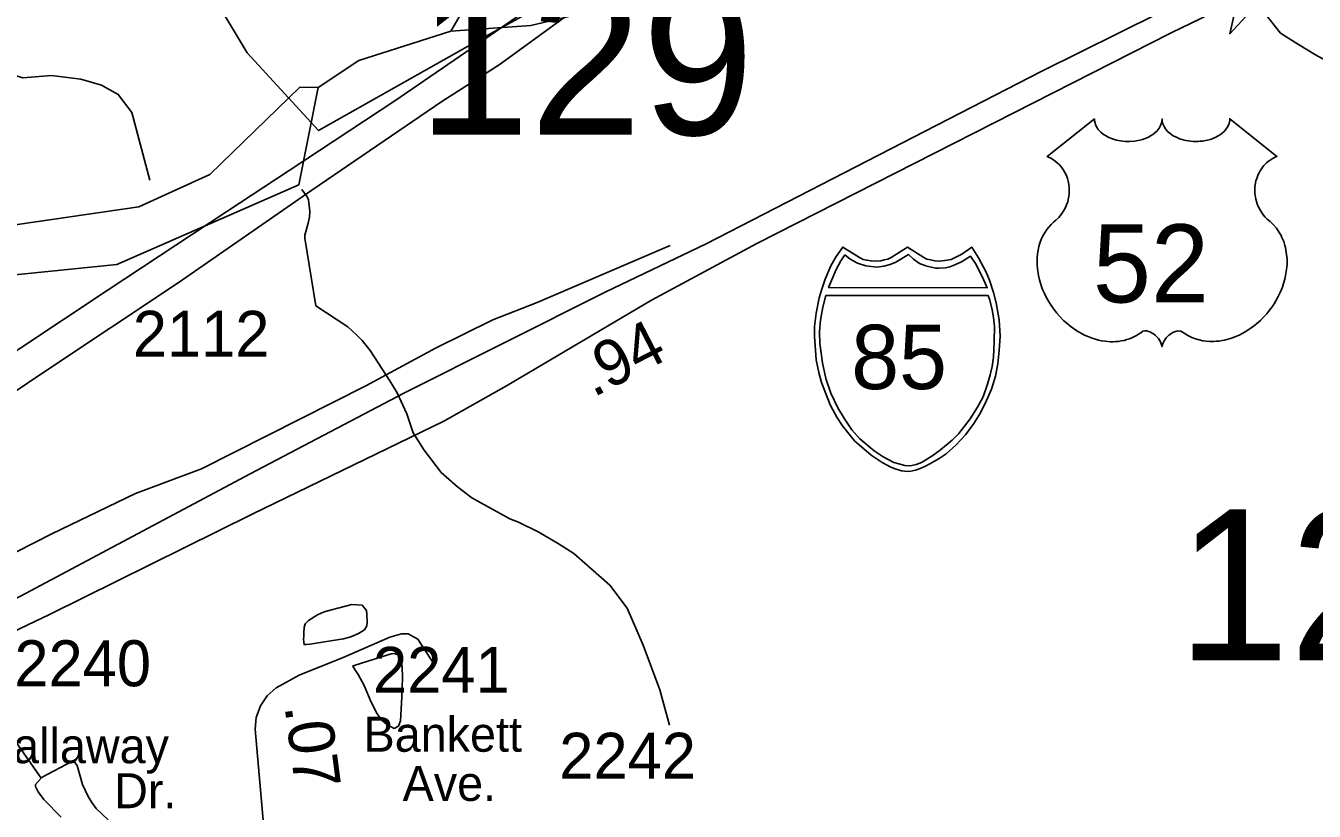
# Model space of a CAD drawing. Extents: x 1473865 to 1648260, y 639067 to 773536.
# Drawn here: x 1571062 to 1574567, y 699674 to 701811 of the extents above; entities that cross this region are included whole.
import ezdxf

# ---------------------------------------------------------------- set-up
doc = ezdxf.new("R2010")
doc.units = 0
for name, color, linetype in [('Exist Boundary Political City Limit New', 7, 'Continuous'), ('Exist Hydrographic Creek Single Shore', 7, 'Continuous'), ('Exist Hydrographic Lake Shore', 7, 'Continuous'), ('Exist Hydrographic Misc Water Feature', 7, 'Continuous'), ('Exist Road Non-System Type 51', 7, 'Continuous'), ('Exist Road Primary Interstate Divided Center Attributed', 7, 'Continuous'), ('Exist Road Primary Interstate Mileage Hundredths English Label', 7, 'Continuous'), ('Exist Road Primary Interstate Service Attributed', 7, 'Continuous'), ('Exist Road Primary Interstate Shield CELL', 7, 'Continuous'), ('Exist Road Primary Interstate Shield Number Label', 7, 'Continuous'), ('Exist Road Primary US Shield CELL', 7, 'Continuous'), ('Exist Road Primary US Shield Number Label', 7, 'Continuous'), ('Exist Road Secondary Mileage Hundredths English Label', 7, 'Continuous'), ('Exist Road Secondary Structure Standard Bridge Attributed CELL', 7, 'Continuous'), ('Exist Road Secondary Structure Standard Bridge Number Label', 7, 'Continuous'), ('Exist Road Secondary Type 51 Attributed', 7, 'Continuous'), ('Exist Road Secondary Type 51 Label', 7, 'Continuous'), ('Exist Road Secondary Type 51 Number Label', 7, 'Continuous'), ('Exist Utilities Electrical Transmission Line', 7, 'Continuous'), ('Map Preparation Boundary City Limit Buffer Line', 7, 'Continuous')]:
    doc.layers.add(name, color=color, linetype=linetype)

msp = doc.modelspace()

# ---------------------------------------------------------------- linework, layer by layer
at = {"layer": 'Exist Boundary Political City Limit New'}
msp.add_lwpolyline([(1572775.4, 702037.1), (1572299.5, 701775.2), (1571858.8, 701526.6), (1571664.6, 701738.1), (1571454.4, 702089)], dxfattribs=at)
at = {"layer": 'Exist Hydrographic Creek Single Shore'}
msp.add_lwpolyline([(1571857.9, 701643.3), (1571967.9, 701716.6), (1572219, 701796.8)], dxfattribs=at)
at = {"layer": 'Exist Hydrographic Lake Shore'}
for points in [[(1572219, 701796.8), (1572436, 701812.1), (1572854, 701912), (1572972, 701985.1), (1572960.8, 702093.7)], [(1572219, 701796.8), (1572252.9, 701855.2), (1572799.9, 702067.1), (1572960.8, 702093.7)], [(1570358, 701099.2), (1570383.9, 701141.3), (1570851.9, 701243.5), (1571370, 701318.4), (1571562.9, 701406.4), (1571808, 701644.3), (1571857.9, 701643.3)], [(1570358, 701099.2), (1570383, 701065.9), (1570531.9, 701020.2), (1570732.9, 701042.4), (1570933.9, 701123.7), (1571309.9, 701162), (1571805, 701378.5), (1571857.9, 701643.3)]]:
    msp.add_lwpolyline(points, dxfattribs=at)
at = {"layer": 'Exist Hydrographic Misc Water Feature'}
for points in [[(1571813.4, 701366), (1571827.7, 701346), (1571831.6, 701337.7), (1571834.8, 701305.7), (1571834.5, 701290.1), (1571830.2, 701273.8), (1571821.4, 701241.9), (1571821.2, 701233.7), (1571851.4, 701049.3), (1571938, 700991.8), (1571961.8, 700970.8), (1571977.3, 700954.9), (1571998.7, 700928.2), (1572053, 700845), (1572072.3, 700812.6), (1572099, 700755.4), (1572116, 700703.4), (1572146.2, 700656.8), (1572192.6, 700596), (1572236.7, 700556.5), (1572276.1, 700527), (1572291.9, 700517.7), (1572379, 700470), (1572402.8, 700460.4), (1572458.3, 700433.1), (1572513.6, 700400.8), (1572553.1, 700375.3), (1572651.3, 700288.9), (1572697.8, 700226.4), (1572741.7, 700126.2), (1572787.1, 700004.6), (1572798.2, 699964.2), (1572813, 699908.1)], [(1570732.9, 701042.4), (1570734.9, 700970.1), (1570776.6, 700856.8), (1570808, 700740.5), (1570839.4, 700615.1), (1570860.1, 700462.9), (1570859.6, 700438.3), (1570845.5, 700345), (1570845.1, 700327), (1570848.5, 700294.9), (1570864.5, 700202.7), (1570897.2, 700148.7), (1570903.2, 700145.3), (1571004.7, 699943), (1571008.5, 699927.3), (1571016, 699902.6), (1571035.1, 699862.8), (1571104.4, 699763.7)], [(1571894.3, 700222.1), (1571914.4, 700227.4), (1571949.6, 700236.6), (1571977.7, 700235.2), (1571988.8, 700220.2), (1571990.1, 700210.3), (1571990.9, 700188.1), (1571990.3, 700178.3), (1571983.7, 700167.8), (1571967.1, 700157.4), (1571946.6, 700148.8), (1571926.4, 700143.5), (1571835.3, 700128.9), (1571825.1, 700127.5), (1571819.2, 700127.6), (1571818, 700142.4), (1571818.4, 700149.8), (1571819.1, 700160.4), (1571820, 700174.3), (1571822.4, 700184.1), (1571830.9, 700193), (1571855.9, 700208.1), (1571873.7, 700216.8), (1571894.3, 700222.1)], [(1572002.1, 699971.3), (1572018.5, 699938.9), (1572031.5, 699921.4), (1572044.8, 699910.5), (1572064.3, 699899.4), (1572076.5, 699905.8), (1572081.5, 699920.4), (1572085.2, 699984.3), (1572086.5, 700009.8), (1572087.4, 700039.3), (1572085.9, 700066.4), (1572083.2, 700086.2), (1572075.9, 700098.6), (1572066.1, 700103.7), (1572056.1, 700102.3), (1571958, 700071.4), (1571951.9, 700069.1), (1571957.6, 700060), (1571966.5, 700045.8), (1571982.9, 700016), (1572002.1, 699971.3)], [(1571104.4, 699763.7), (1571107, 699766.9), (1571186.1, 699808.9), (1571196, 699807), (1571201.8, 699798.7), (1571216.7, 699746.7), (1571231.9, 699714.4), (1571241.6, 699697.8), (1571253.4, 699681.9), (1571286.6, 699650.9)], [(1571158.8, 699657.6), (1571111.7, 699706.1), (1571096.1, 699727), (1571088.5, 699741.1), (1571088.8, 699746.8), (1571104.4, 699763.7)]]:
    msp.add_lwpolyline(points, dxfattribs=at)
at = {"layer": 'Exist Road Non-System Type 51'}
for points in [[(1571399.3, 701390.8), (1571350.8, 701575.8), (1571313.8, 701624.6), (1571268.1, 701649.3), (1571212.4, 701666.5), (1571132.6, 701676.1), (1571054.4, 701669.5), (1571026.6, 701678), (1570995, 701700.7), (1570926.5, 701787.9), (1570871.2, 701823.1), (1570820.5, 701857.4)], [(1571691.7, 699936.6), (1571700.6, 699960.8), (1571718.9, 699988.4), (1571743, 700010.3), (1571805.5, 700043.9), (1571925.9, 700092.5), (1572052.5, 700147.4), (1572083.9, 700156.5), (1572102.7, 700156.7), (1572128.5, 700142.6), (1572173.8, 700072.1)]]:
    msp.add_lwpolyline(points, dxfattribs=at)
at = {"layer": 'Exist Road Primary Interstate Divided Center Attributed'}
for points in [[(1574355.1, 701950.7), (1573824.1, 701686.5), (1573509, 701524.6), (1572913, 701217.9), (1572640, 701087.4), (1572090.4, 700811.9), (1571672.7, 700592.5), (1571047.9, 700259.3), (1570805.6, 700141.7), (1570233.7, 699844.6), (1570187.9, 699821.6), (1569977.3, 699716.8)], [(1570024.9, 699665.7), (1570222.5, 699767.3), (1570561.6, 699940.4), (1571126.6, 700209.8), (1571678, 700482.4), (1572199.7, 700735.9), (1572370.2, 700831.8), (1572764, 701064.6), (1573051.1, 701219.3), (1574178.4, 701791.8), (1574394.4, 701897.7)]]:
    msp.add_lwpolyline(points, dxfattribs=at)
at = {"layer": 'Exist Road Primary Interstate Service Attributed'}
msp.add_lwpolyline([(1570465.1, 700079.2), (1570553.4, 700133.8), (1571133.3, 700428.6), (1571361, 700538.3), (1571540.7, 700605.9), (1571987.1, 700831.4), (1572177.1, 700933.8), (1572332.7, 701010.9), (1572453.1, 701058.3), (1572815.3, 701213.4)], dxfattribs=at)
at = {"layer": 'Exist Road Primary Interstate Shield CELL'}
for points in [[(1573460.7, 700598.9), (1573470.1, 700599.8), (1573482.9, 700602.3), (1573495.3, 700606.3), (1573509.4, 700612.6), (1573530.2, 700624.1), (1573547, 700633.9), (1573566.3, 700646.9), (1573592.4, 700670.6), (1573618.5, 700698.1), (1573641.5, 700729.1), (1573659.7, 700758.1), (1573675.8, 700791.3), (1573689.2, 700822.2), (1573699.9, 700857.5), (1573706.9, 700891.7), (1573710.5, 700927.4), (1573712.9, 700967), (1573710.2, 701011.6), (1573702.5, 701057.1), (1573695.2, 701085.5), (1573684.2, 701119.4), (1573675.2, 701141.1), (1573654.3, 701179.5), (1573635.6, 701209.1), (1573608.4, 701189.9), (1573590.6, 701180.5), (1573579.8, 701175.6), (1573568.6, 701173.5), (1573548.1, 701171), (1573535.2, 701171.5), (1573523.3, 701174.3), (1573513.1, 701176.5), (1573504.9, 701180.5), (1573460.7, 701209.1), (1573416.4, 701180.5), (1573407.1, 701176.2), (1573397.6, 701174.3), (1573388.5, 701171.7), (1573373.3, 701171), (1573361.7, 701171.3), (1573349.9, 701173.5), (1573340.5, 701175.4), (1573330, 701180.5), (1573284.9, 701209.1), (1573267.1, 701183.4), (1573252.7, 701158), (1573237.3, 701122.1), (1573227.8, 701094.2), (1573221, 701071.4), (1573212.6, 701029.4), (1573208.3, 700992.9), (1573207.6, 700967), (1573212.3, 700902.5), (1573219.3, 700868.1), (1573226.6, 700840.4), (1573250.4, 700780.3), (1573268.4, 700746.7), (1573283.8, 700722.5), (1573305.4, 700695.4), (1573317.1, 700682.4), (1573361.9, 700643.2), (1573391.8, 700622.8), (1573415.7, 700609.9), (1573426.9, 700605.6), (1573444.5, 700600.7)], [(1573290.2, 701188.4), (1573279.2, 701171.5), (1573266.6, 701148.6), (1573256.4, 701124.9), (1573246.1, 701098.8), (1573677.6, 701098.6), (1573667.6, 701121.1), (1573656.8, 701143.6), (1573645.6, 701164.1), (1573631.9, 701184), (1573607.7, 701168.8), (1573590, 701160.5), (1573575.8, 701155.6), (1573563.9, 701152.9), (1573545.3, 701151.4), (1573537, 701151.9), (1573511, 701157.8), (1573493.5, 701164.9), (1573476.8, 701176.1), (1573463.2, 701188.8), (1573429, 701168.1), (1573413.9, 701161.4), (1573396.4, 701157), (1573377.3, 701154.6), (1573347.9, 701157.8), (1573324.9, 701165.7), (1573305, 701176.1)], [(1573680.2, 701077.3), (1573684.8, 701065.1), (1573691.2, 701038.1), (1573694.5, 701017.3), (1573697.9, 700993.3), (1573696.7, 700952.1), (1573694.7, 700909.6), (1573690.8, 700884.3), (1573685.6, 700861.4), (1573678.4, 700835.9), (1573666.9, 700802.1), (1573651, 700773.5), (1573631.1, 700741.6), (1573609.6, 700713.8), (1573600.3, 700702.2), (1573582.6, 700683.5), (1573550.4, 700657.7), (1573526.9, 700640.1), (1573498.7, 700623.4), (1573484.4, 700617.1), (1573467.7, 700613.6), (1573454, 700614.6), (1573437.4, 700619), (1573423.9, 700622.6), (1573394.5, 700638.6), (1573370.6, 700654.5), (1573330.9, 700687.1), (1573309.4, 700712.2), (1573289.4, 700741.6), (1573271.5, 700771.7), (1573252.4, 700811.4), (1573239, 700851.3), (1573229.2, 700894.4), (1573222.6, 700947), (1573221.9, 700979.1), (1573223.8, 701009.9), (1573226.7, 701026.1), (1573230.7, 701046.1), (1573238.5, 701077.1)]]:
    msp.add_lwpolyline(points, close=True, dxfattribs=at)
at = {"layer": 'Exist Road Primary US Shield CELL'}
msp.add_lwpolyline([(1573969.4, 701557.8), (1573969.7, 701552.5), (1573971, 701546.2), (1573972, 701542.9), (1573975, 701536.7), (1573979.8, 701529.3), (1573986.6, 701522.1), (1573994.3, 701515.8), (1573999.5, 701512.5), (1574008.2, 701507.7), (1574018.2, 701503.6), (1574029.3, 701500.4), (1574040.6, 701498.1), (1574053, 701496.7), (1574065.2, 701496.5), (1574078.4, 701497.5), (1574093, 701500.3), (1574099.8, 701502), (1574107.3, 701504.6), (1574114.3, 701507.5), (1574121.9, 701511.6), (1574128.1, 701515.6), (1574132.9, 701519.1), (1574139.7, 701525.6), (1574145.2, 701532.4), (1574147.4, 701536.2), (1574149.4, 701539.8), (1574152.1, 701547.6), (1574152.9, 701551), (1574153.4, 701558.1), (1574153.9, 701552.1), (1574154.5, 701548.4), (1574155.5, 701544.7), (1574157, 701540.9), (1574159.7, 701535.4), (1574162.7, 701530.8), (1574168.5, 701524.1), (1574172, 701520.7), (1574175.3, 701518.1), (1574184, 701512.1), (1574194.3, 701506.9), (1574199.3, 701504.7), (1574204.4, 701502.9), (1574211, 701500.9), (1574217.7, 701499.3), (1574224.4, 701498.2), (1574231.3, 701497.2), (1574238.2, 701496.6), (1574243.9, 701496.5), (1574250.9, 701496.6), (1574257.4, 701497), (1574264, 701497.7), (1574271.3, 701498.9), (1574277.1, 701500.2), (1574284.9, 701502.3), (1574291.9, 701504.8), (1574298, 701507.4), (1574306, 701511.6), (1574312.4, 701515.6), (1574317.2, 701519.4), (1574322.8, 701524.6), (1574328.1, 701530.8), (1574331.2, 701535.3), (1574333.4, 701539.9), (1574335.5, 701544.7), (1574336.7, 701549.9), (1574337.3, 701554.4), (1574337.4, 701558.2), (1574466, 701455.8), (1574463, 701454.6), (1574456, 701451.2), (1574450.5, 701447.9), (1574441.6, 701441.7), (1574437.8, 701438.3), (1574434, 701434.7), (1574430.5, 701430.9), (1574427.5, 701427.3), (1574423.7, 701422.2), (1574420.4, 701417), (1574417.1, 701411.3), (1574414.7, 701406.4), (1574410.8, 701396), (1574408.9, 701389.5), (1574407.7, 701384), (1574406.2, 701372.5), (1574405.8, 701367), (1574405.8, 701361.6), (1574406.1, 701355.9), (1574406.6, 701350.4), (1574407.6, 701344.7), (1574408.5, 701339.7), (1574410.1, 701333.6), (1574412.4, 701326.4), (1574415.2, 701319.5), (1574421.1, 701308.4), (1574428.6, 701297), (1574434, 701290.6), (1574439.3, 701285.1), (1574447.3, 701278.4), (1574451.6, 701274.6), (1574456.5, 701269.7), (1574464.6, 701260.3), (1574467.8, 701255.9), (1574471.1, 701251), (1574474.2, 701245.9), (1574477.2, 701240.4), (1574479.6, 701235.6), (1574484.2, 701224.6), (1574487.5, 701213.9), (1574489, 701208.3), (1574491.4, 701195.7), (1574492.3, 701189.4), (1574493.3, 701177.1), (1574493.3, 701162.2), (1574492.2, 701148.1), (1574489.5, 701131.6), (1574487.3, 701121.7), (1574483.9, 701110.3), (1574480.7, 701100.3), (1574474.8, 701085.6), (1574469.6, 701075), (1574462.8, 701062.5), (1574458.2, 701055), (1574452.8, 701047), (1574446, 701037.7), (1574438.1, 701027.8), (1574428.6, 701017.4), (1574421, 701009.7), (1574410.9, 701000.8), (1574404.9, 700995.7), (1574396.2, 700989.2), (1574384.4, 700981.3), (1574372.7, 700974.5), (1574362.7, 700969.4), (1574353.9, 700965.7), (1574342.5, 700961.3), (1574323.5, 700956.1), (1574316.6, 700954.6), (1574308.4, 700953.4), (1574300.7, 700952.7), (1574293.3, 700952.2), (1574283.3, 700952.2), (1574273.3, 700953), (1574263.9, 700954.3), (1574254.1, 700956.4), (1574243.9, 700959.4), (1574234.6, 700963.1), (1574225.1, 700967.7), (1574209.2, 700977.7), (1574204.6, 700980.2), (1574202.1, 700980.8), (1574195.9, 700981.2), (1574190.1, 700979.9), (1574184.2, 700977.6), (1574180.6, 700975.7), (1574175.9, 700972.6), (1574172.2, 700969.7), (1574167.8, 700965.5), (1574164.8, 700962), (1574162.5, 700959.3), (1574158, 700952.2), (1574156.4, 700948.9), (1574154.7, 700944.5), (1574153.3, 700938.2), (1574151.2, 700946.2), (1574148.9, 700951.5), (1574146.2, 700956.1), (1574143.3, 700960.1), (1574138.8, 700965.3), (1574134.8, 700969.1), (1574129.9, 700973.1), (1574124.8, 700976.2), (1574120.6, 700978.3), (1574116.8, 700979.8), (1574112.2, 700980.9), (1574108.4, 700981.2), (1574105.3, 700981.2), (1574101, 700980.2), (1574095.2, 700976), (1574089.7, 700972.2), (1574083.7, 700968.5), (1574076.5, 700964.7), (1574071.3, 700962.2), (1574065.1, 700959.8), (1574057.8, 700957.4), (1574049.9, 700955.3), (1574041.8, 700953.7), (1574034.6, 700952.6), (1574027, 700951.9), (1574020, 700951.7), (1574012.8, 700951.7), (1574006.1, 700952.3), (1573998.2, 700953), (1573988.5, 700954.4), (1573980.5, 700956.2), (1573972, 700958.5), (1573963.2, 700961.2), (1573953.9, 700964.8), (1573942.2, 700969.9), (1573934.1, 700974.1), (1573921.2, 700981.5), (1573906.2, 700991.9), (1573894.8, 701001.1), (1573886.5, 701008.6), (1573874.3, 701021), (1573867.1, 701029.2), (1573855.8, 701043.8), (1573848.6, 701054.3), (1573844, 701062.1), (1573837.1, 701074.5), (1573833.4, 701082.4), (1573828.5, 701093.8), (1573824.7, 701104.2), (1573821.5, 701114.1), (1573819.8, 701120.4), (1573817.3, 701131.4), (1573815.9, 701139.2), (1573814.4, 701149.9), (1573813.6, 701161.2), (1573813.5, 701171.6), (1573813.7, 701180.3), (1573814.7, 701190.4), (1573816.4, 701201.1), (1573818.5, 701210.3), (1573820.3, 701216.9), (1573823.1, 701225), (1573826.7, 701233.9), (1573830.9, 701242.4), (1573835, 701249.5), (1573840.1, 701257.1), (1573845.1, 701263.5), (1573851.7, 701270.7), (1573858.5, 701277.2), (1573864.8, 701282.3), (1573872.2, 701289.6), (1573876.1, 701294), (1573880.8, 701300.1), (1573884.5, 701305.8), (1573887.4, 701310.9), (1573891.4, 701318.5), (1573893.7, 701324.1), (1573896.7, 701332.7), (1573898.2, 701338.8), (1573899.7, 701346.6), (1573900.7, 701354), (1573901, 701363.2), (1573900.8, 701370.8), (1573899.8, 701379.7), (1573898.2, 701388.2), (1573896.1, 701395.7), (1573893, 701404.2), (1573890, 701410.4), (1573885.1, 701418.8), (1573879.6, 701426.7), (1573874, 701433), (1573868.3, 701438.7), (1573862.8, 701443), (1573857.6, 701446.7), (1573851.1, 701450.7), (1573844.8, 701453.8), (1573840.8, 701455.4)], close=True, dxfattribs=at)
at = {"layer": 'Exist Road Secondary Structure Standard Bridge Attributed CELL'}
msp.add_lwpolyline([(1574503.1, 701968.9), (1574337.7, 701789.8), (1574391.4, 702027.6), (1574394.4, 701897.7)], close=True, dxfattribs=at)
at = {"layer": 'Exist Road Secondary Type 51 Attributed'}
for points in [[(1574394.4, 701897.7), (1574431.6, 701847.8), (1574475.7, 701791), (1574525, 701760.6), (1574571.1, 701732), (1574730.7, 701644.3), (1574839.2, 701580.6), (1574954.7, 701512.2), (1575044.4, 701415.4)], [(1571711.4, 699608.5), (1571685.9, 699897), (1571689.1, 699929.4), (1571691.7, 699936.6)]]:
    msp.add_lwpolyline(points, dxfattribs=at)
at = {"layer": 'Exist Utilities Electrical Transmission Line'}
for points in [[(1566876.9, 698965.9), (1567034.4, 698787.5), (1567140.5, 698661.9), (1567337.8, 698740.9), (1567535, 698816), (1567684, 698871.8), (1567922, 699002.3), (1568226.6, 699161.8), (1568520.8, 699317.5), (1568777, 699455.6), (1569067.4, 699609.4), (1569384.3, 699782.7), (1569614, 699905.3), (1569870.6, 700063.4), (1570177.6, 700254.9), (1570399.8, 700397.7), (1570545, 700483.6), (1570771.5, 700640.1), (1571109, 700867.2), (1571476.7, 701111.7), (1571840.6, 701364.4), (1572194.2, 701605.2), (1572349.9, 701704.9), (1572685.6, 701949.9)], [(1566923.5, 699011.2), (1566978.6, 698946.5), (1567173.7, 698737.4), (1567443.5, 698853.4), (1567641, 698938.5), (1567772, 699004.5), (1567951.4, 699103.9), (1568167.2, 699214.8), (1568443.6, 699366.7), (1568689.5, 699497), (1568937.8, 699631.2), (1569238.2, 699792.8), (1569567, 699974.1), (1569833.7, 700148), (1570118.3, 700313.9), (1570496.1, 700560.2), (1570653.7, 700663.9), (1570928.7, 700855.8), (1571286.2, 701092.5), (1571609.5, 701305.9), (1571779.2, 701417.3), (1572066.2, 701607), (1572290.7, 701761.7), (1572533.2, 701930.1)]]:
    msp.add_lwpolyline(points, dxfattribs=at)
at = {"layer": 'Map Preparation Boundary City Limit Buffer Line'}
msp.add_lwpolyline([(1572775.4, 702037.1), (1572299.5, 701775.2), (1571858.8, 701526.6), (1571664.6, 701738.1), (1571454.4, 702089)], dxfattribs=at)

# ---------------------------------------------------------------- texts
at = {"layer": 'Exist Road Primary Interstate Mileage Hundredths English Label'}
msp.add_text('.94', height=125, rotation=27.3069, dxfattribs=at).set_placement((1572605.9, 700799))
at = {"layer": 'Exist Road Primary Interstate Shield Number Label'}
msp.add_text('85', height=175, dxfattribs=at).set_placement((1573307.8, 700822.7))
at = {"layer": 'Exist Road Primary US Shield Number Label'}
msp.add_text('52', height=212.5, dxfattribs=at).set_placement((1573965.1, 701058.5))
at = {"layer": 'Exist Road Secondary Mileage Hundredths English Label'}
msp.add_text('.07', height=125, rotation=277.4684, dxfattribs=at).set_placement((1571766, 699959.6))
at = {"layer": 'Exist Road Secondary Structure Standard Bridge Number Label'}
for s, p in [('129', (1572128.5, 701514.7)), ('128', (1574195.2, 700085.1))]:
    msp.add_text(s, height=410.1, dxfattribs=at).set_placement(p)
at = {"layer": 'Exist Road Secondary Type 51 Label'}
for s, p in [('Bankett', (1571981.2, 699836)), ('Callaway', (1570936.2, 699804.7)), ('Dr.', (1571302.7, 699682.4)), ('Ave.', (1572087.4, 699702.2))]:
    msp.add_text(s, height=95, dxfattribs=at).set_placement(p)
at = {"layer": 'Exist Road Secondary Type 51 Number Label'}
for s, p in [('2112', (1571353.3, 700910.7)), ('2240', (1571031.2, 700014.2)), ('2241', (1572006.8, 699996.3)), ('2242', (1572513.5, 699762.6))]:
    msp.add_text(s, height=125, dxfattribs=at).set_placement(p)

doc.saveas('drawing.dxf')
